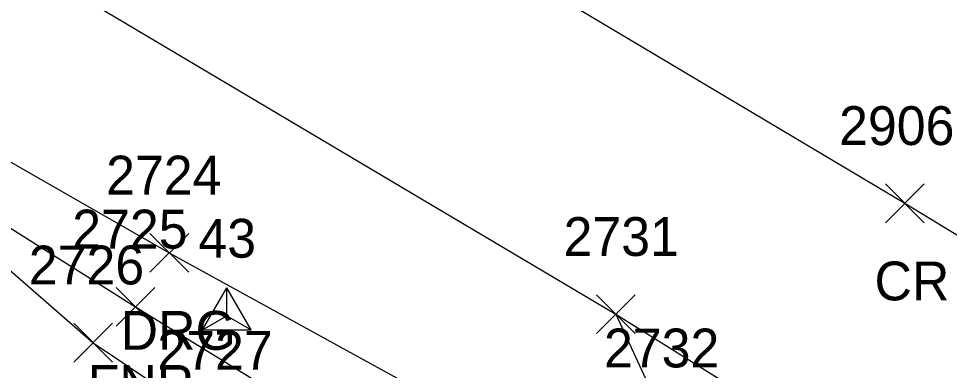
# Model space of a CAD drawing. Extents: x 1499292 to 1501024, y 534584 to 538043.
# Drawn here: x 1499620.23 to 1499668.23, y 537798.66 to 537816.78 of the extents above; entities that cross this region are included whole.
import ezdxf

# ---------------------------------------------------------------- set-up
doc = ezdxf.new("R2010")
doc.units = 0
for name, color, linetype in [('C_I', 7, 'Continuous'), ('CPSM', 7, 'Continuous'), ('L_A', 7, 'Continuous'), ('L_I', 7, 'Continuous'), ('L_TIC', 7, 'Continuous'), ('LELB', 7, 'Continuous'), ('LFNC', 7, 'Continuous'), ('P_A', 7, 'Continuous'), ('P_I', 7, 'Continuous'), ('P_TIC', 7, 'Continuous'), ('PET', 7, 'Continuous'), ('PRC', 7, 'Continuous'), ('R_A', 7, 'Continuous'), ('R_I', 7, 'Continuous'), ('R_TIC', 7, 'Continuous'), ('RDG', 7, 'Continuous'), ('RDP', 7, 'Continuous')]:
    doc.layers.add(name, color=color, linetype=linetype)

msp = doc.modelspace()

# ---------------------------------------------------------------- linework, layer by layer
at = {"layer": 'CPSM'}
for p, q in [((1499629.712, 537800.744), (1499630.962, 537802.909)), ((1499632.212, 537800.744), (1499630.962, 537802.909)), ((1499630.962, 537801.465), (1499630.962, 537802.909)), ((1499629.712, 537800.744), (1499630.962, 537801.465)), ((1499630.962, 537801.465), (1499630.962, 537801.465)), ((1499630.962, 537801.465), (1499632.212, 537800.744)), ((1499629.712, 537800.744), (1499632.212, 537800.744))]:
    msp.add_line(p, q, dxfattribs=at)
at = {"layer": 'L_TIC'}
for points in [[(1499625.25, 537800.938), (1499627.25, 537802.938)], [(1499627.25, 537800.938), (1499625.25, 537802.938)], [(1499623.068, 537799.087), (1499625.068, 537801.087)], [(1499625.068, 537799.087), (1499623.068, 537801.087)]]:
    msp.add_lwpolyline(points, dxfattribs=at)
at = {"layer": 'LELB'}
msp.add_lwpolyline([(1499309.186, 537981.429), (1499342.601, 537967.946), (1499383.002, 537948.454), (1499403.335, 537937.322), (1499425.862, 537923.972), (1499462.056, 537903.885), (1499477.958, 537896.437), (1499498.482, 537885.281), (1499524.089, 537871.298), (1499544.155, 537861.141), (1499587.091, 537836.791), (1499598.177, 537827.35), (1499596, 537821.552), (1499610.739, 537811.692), (1499624.068, 537800.087), (1499630.641, 537795.692), (1499636.949, 537791.6), (1499648.607, 537781.35)], dxfattribs=at)
at = {"layer": 'LFNC'}
msp.add_lwpolyline([(1499610.739, 537811.692), (1499626.25, 537801.938), (1499645.323, 537790.222), (1499651.803, 537781.891)], dxfattribs=at)
at = {"layer": 'P_TIC'}
for points in [[(1499664.93, 537806.267), (1499666.93, 537808.267)], [(1499666.93, 537806.267), (1499664.93, 537808.267)], [(1499650.021, 537800.554), (1499652.021, 537802.554)], [(1499652.021, 537800.554), (1499650.021, 537802.554)]]:
    msp.add_lwpolyline(points, dxfattribs=at)
at = {"layer": 'PET'}
msp.add_lwpolyline([(1499310.023, 537983.746), (1499343.075, 537969.541), (1499383.731, 537949.439), (1499427.71, 537927.425), (1499464.171, 537907.983), (1499500.199, 537887.497), (1499544.495, 537863.142), (1499587.74, 537838.677), (1499616.247, 537822.183), (1499651.021, 537801.554), (1499676.536, 537785.628), (1499704.158, 537768.574), (1499722.55, 537756.398), (1499745.414, 537739.8), (1499767.298, 537722.36), (1499790.892, 537701.646), (1499806.057, 537686.036), (1499813.912, 537693.068), (1499820.533, 537699.08)], dxfattribs=at)
at = {"layer": 'PRC'}
msp.add_lwpolyline([(1499314.647, 537995.238), (1499351.896, 537980.059), (1499390.853, 537960.785), (1499432.771, 537938.063), (1499470.255, 537918.917), (1499503.529, 537899.736), (1499550.301, 537873.589), (1499594.281, 537849.334), (1499631.071, 537828.01), (1499665.93, 537807.267), (1499699.614, 537786.782), (1499728.317, 537767.815), (1499774.937, 537731.181), (1499796.918, 537710.716), (1499813.912, 537693.068)], dxfattribs=at)
at = {"layer": 'R_TIC'}
for points in [[(1499626.998, 537803.719), (1499628.998, 537805.719)], [(1499628.998, 537803.719), (1499626.998, 537805.719)], [(1499650.021, 537800.554), (1499652.021, 537802.554)], [(1499652.021, 537800.554), (1499650.021, 537802.554)]]:
    msp.add_lwpolyline(points, dxfattribs=at)
at = {"layer": 'RDG'}
msp.add_lwpolyline([(1499616.247, 537822.183), (1499611.438, 537814.178), (1499627.998, 537804.719), (1499648.228, 537793.601), (1499657.65, 537787.037), (1499661.233, 537780.563), (1499662.782, 537771.708), (1499664.288, 537756.487), (1499660.39, 537740.632), (1499648.725, 537728.571), (1499635.519, 537714.664), (1499643.061, 537703.46), (1499654.084, 537709.775), (1499666.097, 537716.349), (1499687.017, 537701.096), (1499694.358, 537709.594), (1499686.467, 537716.113), (1499685.219, 537725.482), (1499686.936, 537727.795), (1499688.073, 537727.086)], dxfattribs=at)
at = {"layer": 'RDP'}
msp.add_lwpolyline([(1499651.021, 537801.554), (1499653.673, 537795.813), (1499661.704, 537788.897), (1499671.052, 537785.153), (1499673.505, 537786.342), (1499676.536, 537785.628)], dxfattribs=at)

# ---------------------------------------------------------------- texts
at = {"layer": 'C_I'}
msp.add_text('43', height=2, dxfattribs=at).set_placement((1499629.498, 537804.465))
at = {"layer": 'L_A'}
msp.add_text('FNR', height=2, dxfattribs=at).set_placement((1499623.785, 537796.938))
at = {"layer": 'L_I'}
for s, p in [('2725', (1499622.99, 537804.938)), ('2726', (1499620.753, 537803.087)), ('2727', (1499627.381, 537798.692)), ('2727', (1499627.381, 537798.692))]:
    msp.add_text(s, height=2, dxfattribs=at).set_placement(p)
at = {"layer": 'P_A'}
msp.add_text('CR', height=2, dxfattribs=at).set_placement((1499664.363, 537802.267))
at = {"layer": 'P_I'}
for s, p in [('2906', (1499662.537, 537810.267)), ('2731', (1499648.328, 537804.554))]:
    msp.add_text(s, height=2, dxfattribs=at).set_placement(p)
at = {"layer": 'R_A'}
msp.add_text('DRG', height=2, dxfattribs=at).set_placement((1499625.486, 537799.719))
at = {"layer": 'R_I'}
for s, p in [('2724', (1499624.738, 537807.719)), ('2731', (1499648.328, 537804.554)), ('2732', (1499650.413, 537798.813))]:
    msp.add_text(s, height=2, dxfattribs=at).set_placement(p)

doc.saveas('drawing.dxf')
